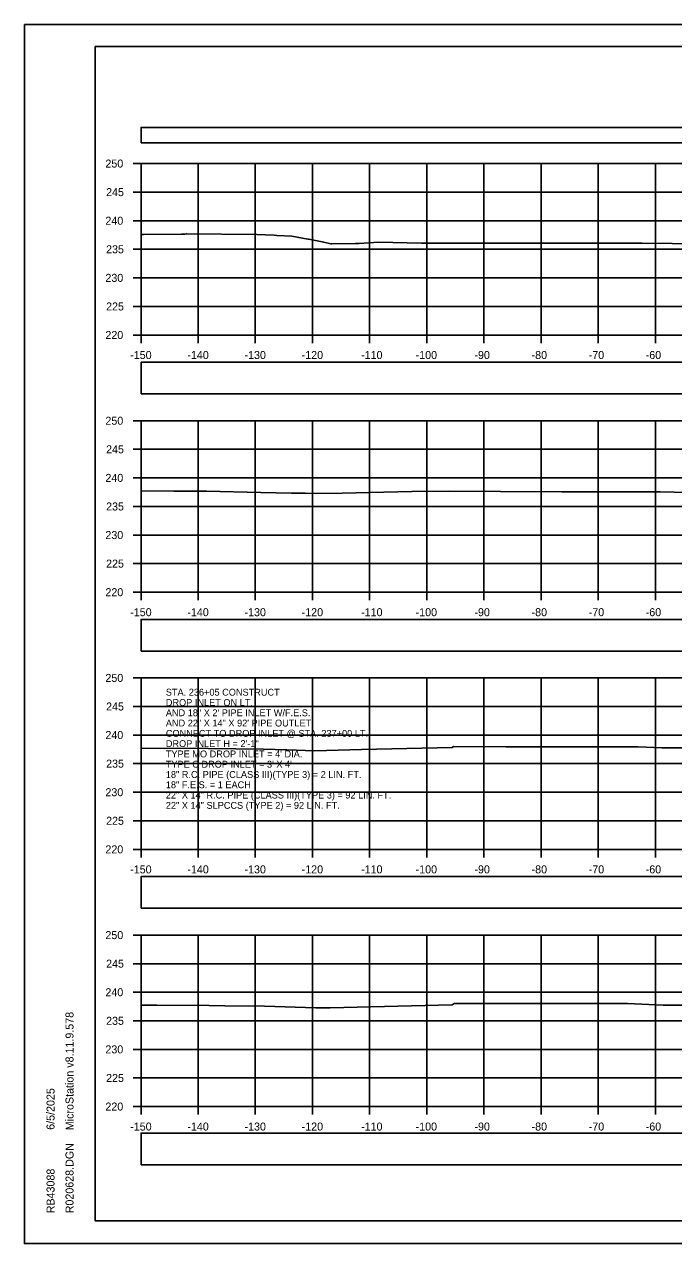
# Model space of a CAD drawing. Extents: x 1369627 to 1374022, y 380035 to 398173.
# Drawn here: x 1371928.1 to 1372041.7, y 388572.3 to 388785.6 of the extents above; entities that cross this region are included whole.
import ezdxf

# ---------------------------------------------------------------- set-up
doc = ezdxf.new("R2010")
doc.units = 0
for name, color, linetype in [('Default', 7, 'Continuous'), ('R_Axis', 7, 'Continuous'), ('R_Axis Annot', 7, 'Continuous'), ('R_Border', 7, 'Continuous'), ('R_Exist Surface', 7, 'Continuous'), ('R_Grid', 7, 'Continuous'), ('R_No Plot', 7, 'Continuous'), ('R_Water Annot', 7, 'Continuous')]:
    doc.layers.add(name, color=color, linetype=linetype)

msp = doc.modelspace()

# ---------------------------------------------------------------- linework, layer by layer
at = {"layer": 'Default'}
for points in [[(1371948.53, 388764.9), (1372248.53, 388764.9), (1372248.53, 388767.61), (1371948.53, 388767.61)], [(1371948.53, 388720.99), (1372248.53, 388720.99), (1372248.53, 388726.51), (1371948.53, 388726.51)], [(1371948.53, 388675.99), (1372248.53, 388675.99), (1372248.53, 388681.52), (1371948.53, 388681.52)], [(1371948.53, 388631.01), (1372248.53, 388631.01), (1372248.53, 388636.53), (1371948.53, 388636.53)], [(1371948.53, 388586.11), (1372248.53, 388586.11), (1372248.53, 388591.63), (1371948.53, 388591.63)]]:
    msp.add_lwpolyline(points, close=True, dxfattribs=at)
at = {"layer": 'R_Axis'}
for p, q in [((1371947.13, 388761.28), (1371948.53, 388761.28)), ((1371948.53, 388731.28), (1371948.53, 388761.28)), ((1371947.13, 388756.28), (1371948.53, 388756.28)), ((1371947.13, 388751.28), (1371948.53, 388751.28)), ((1371947.13, 388746.28), (1371948.53, 388746.28)), ((1371947.13, 388741.28), (1371948.53, 388741.28)), ((1371947.13, 388736.28), (1371948.53, 388736.28)), ((1371947.13, 388731.28), (1371948.53, 388731.28)), ((1371948.53, 388731.28), (1372248.53, 388731.28)), ((1371948.53, 388729.88), (1371948.53, 388731.28)), ((1371958.53, 388729.88), (1371958.53, 388731.28)), ((1371968.53, 388729.88), (1371968.53, 388731.28)), ((1371978.53, 388729.88), (1371978.53, 388731.28)), ((1371988.53, 388729.88), (1371988.53, 388731.28)), ((1371998.53, 388729.88), (1371998.53, 388731.28)), ((1372008.53, 388729.88), (1372008.53, 388731.28)), ((1372018.53, 388729.88), (1372018.53, 388731.28)), ((1372028.53, 388729.88), (1372028.53, 388731.28)), ((1372038.53, 388729.88), (1372038.53, 388731.28)), ((1371947.13, 388716.28), (1371948.53, 388716.28)), ((1371948.53, 388686.28), (1371948.53, 388716.28)), ((1371947.13, 388711.28), (1371948.53, 388711.28)), ((1371947.13, 388706.28), (1371948.53, 388706.28)), ((1371947.13, 388701.28), (1371948.53, 388701.28)), ((1371947.13, 388696.28), (1371948.53, 388696.28)), ((1371947.13, 388691.28), (1371948.53, 388691.28)), ((1371947.13, 388686.28), (1371948.53, 388686.28)), ((1371948.53, 388686.28), (1372248.53, 388686.28)), ((1371948.53, 388684.88), (1371948.53, 388686.28)), ((1371958.53, 388684.88), (1371958.53, 388686.28)), ((1371968.53, 388684.88), (1371968.53, 388686.28)), ((1371978.53, 388684.88), (1371978.53, 388686.28)), ((1371988.53, 388684.88), (1371988.53, 388686.28)), ((1371998.53, 388684.88), (1371998.53, 388686.28)), ((1372008.53, 388684.88), (1372008.53, 388686.28)), ((1372018.53, 388684.88), (1372018.53, 388686.28)), ((1372028.53, 388684.88), (1372028.53, 388686.28)), ((1372038.53, 388684.88), (1372038.53, 388686.28)), ((1371947.13, 388671.28), (1371948.53, 388671.28)), ((1371948.53, 388641.28), (1371948.53, 388671.28)), ((1371947.13, 388666.28), (1371948.53, 388666.28)), ((1371947.13, 388661.28), (1371948.53, 388661.28)), ((1371947.13, 388656.28), (1371948.53, 388656.28)), ((1371947.13, 388651.28), (1371948.53, 388651.28)), ((1371947.13, 388646.28), (1371948.53, 388646.28)), ((1371947.13, 388641.28), (1371948.53, 388641.28)), ((1371948.53, 388641.28), (1372248.53, 388641.28)), ((1371948.53, 388639.88), (1371948.53, 388641.28)), ((1371958.53, 388639.88), (1371958.53, 388641.28)), ((1371968.53, 388639.88), (1371968.53, 388641.28)), ((1371978.53, 388639.88), (1371978.53, 388641.28)), ((1371988.53, 388639.88), (1371988.53, 388641.28)), ((1371998.53, 388639.88), (1371998.53, 388641.28)), ((1372008.53, 388639.88), (1372008.53, 388641.28)), ((1372018.53, 388639.88), (1372018.53, 388641.28)), ((1372028.53, 388639.88), (1372028.53, 388641.28)), ((1372038.53, 388639.88), (1372038.53, 388641.28)), ((1371947.13, 388626.28), (1371948.53, 388626.28)), ((1371948.53, 388596.28), (1371948.53, 388626.28)), ((1371947.13, 388621.28), (1371948.53, 388621.28)), ((1371947.13, 388616.28), (1371948.53, 388616.28)), ((1371947.13, 388611.28), (1371948.53, 388611.28)), ((1371947.13, 388606.28), (1371948.53, 388606.28)), ((1371947.13, 388601.28), (1371948.53, 388601.28)), ((1371947.13, 388596.28), (1371948.53, 388596.28)), ((1371948.53, 388596.28), (1372248.53, 388596.28)), ((1371948.53, 388594.88), (1371948.53, 388596.28)), ((1371958.53, 388594.88), (1371958.53, 388596.28)), ((1371968.53, 388594.88), (1371968.53, 388596.28)), ((1371978.53, 388594.88), (1371978.53, 388596.28)), ((1371988.53, 388594.88), (1371988.53, 388596.28)), ((1371998.53, 388594.88), (1371998.53, 388596.28)), ((1372008.53, 388594.88), (1372008.53, 388596.28)), ((1372018.53, 388594.88), (1372018.53, 388596.28)), ((1372028.53, 388594.88), (1372028.53, 388596.28)), ((1372038.53, 388594.88), (1372038.53, 388596.28))]:
    msp.add_line(p, q, dxfattribs=at)
at = {"layer": 'R_Border'}
for p, q in [((1371940.53, 388781.74), (1372256.71, 388781.74)), ((1371940.53, 388576.28), (1371940.53, 388781.74)), ((1371940.53, 388576.28), (1371940.53, 388576.28)), ((1372256.71, 388576.28), (1371940.53, 388576.28))]:
    msp.add_line(p, q, dxfattribs=at)
at = {"layer": 'R_Exist Surface'}
for points in [[(1371948.53, 388748.87), (1371949.01, 388748.88), (1371955.62, 388748.9), (1371956.19, 388748.91), (1371956.47, 388748.99), (1371968.77, 388748.86), (1371971.8, 388748.75), (1371972.31, 388748.72), (1371974.91, 388748.59), (1371977.7, 388748.08), (1371977.92, 388748.07), (1371980.5, 388747.51), (1371981.74, 388747.25), (1371981.84, 388747.24), (1371981.93, 388747.24), (1371986.05, 388747.27), (1371986.72, 388747.29), (1371990.08, 388747.51), (1371997.6, 388747.38), (1372002.31, 388747.38), (1372008.98, 388747.36), (1372022.9, 388747.33), (1372028.15, 388747.33), (1372036.23, 388747.34), (1372046.71, 388747.24)], [(1371948.53, 388703.99), (1371954.27, 388703.95), (1371959.41, 388703.94), (1371959.86, 388703.94), (1371959.97, 388703.94), (1371969.48, 388703.73), (1371974.85, 388703.62), (1371977.25, 388703.61), (1371979.13, 388703.57), (1371983.7, 388703.61), (1371995.94, 388703.9), (1372002.44, 388703.94), (1372011.43, 388703.91), (1372022.19, 388703.86), (1372032.07, 388703.83), (1372039.38, 388703.85), (1372046.8, 388703.69)], [(1371948.53, 388659.01), (1371960.28, 388658.95), (1371960.29, 388658.95), (1371960.29, 388658.95), (1371960.29, 388658.95), (1371969.98, 388658.8), (1371974.02, 388658.68), (1371978.95, 388658.55), (1371987.1, 388658.75), (1372002.95, 388659.1), (1372003.18, 388659.27), (1372012.36, 388659.23), (1372026.37, 388659.24), (1372035.5, 388659.21), (1372039.68, 388659.03), (1372047.63, 388659.05)], [(1371948.53, 388613.99), (1371951.32, 388614), (1371960.43, 388613.96), (1371963.19, 388613.93), (1371970.15, 388613.82), (1371979.1, 388613.55), (1371979.47, 388613.54), (1371981.65, 388613.58), (1372002.95, 388614.05), (1372003.31, 388614.31), (1372007.82, 388614.29), (1372029.14, 388614.31), (1372033.65, 388614.29), (1372039.92, 388614.02), (1372043.94, 388614.03)]]:
    msp.add_lwpolyline(points, dxfattribs=at)
at = {"layer": 'R_Grid'}
for p, q in [((1371948.53, 388761.28), (1372248.53, 388761.28)), ((1371948.53, 388731.28), (1371948.53, 388761.28)), ((1371958.53, 388731.28), (1371958.53, 388761.28)), ((1371968.53, 388731.28), (1371968.53, 388761.28)), ((1371978.53, 388731.28), (1371978.53, 388761.28)), ((1371988.53, 388731.28), (1371988.53, 388761.28)), ((1371998.53, 388731.28), (1371998.53, 388761.28)), ((1372008.53, 388731.28), (1372008.53, 388761.28)), ((1372018.53, 388731.28), (1372018.53, 388761.28)), ((1372028.53, 388731.28), (1372028.53, 388761.28)), ((1372038.53, 388731.28), (1372038.53, 388761.28)), ((1371948.53, 388756.28), (1372248.53, 388756.28)), ((1371948.53, 388751.28), (1372248.53, 388751.28)), ((1371948.53, 388746.28), (1372248.53, 388746.28)), ((1371948.53, 388741.28), (1372248.53, 388741.28)), ((1371948.53, 388736.28), (1372248.53, 388736.28)), ((1371948.53, 388731.28), (1372248.53, 388731.28)), ((1371948.53, 388716.28), (1372248.53, 388716.28)), ((1371948.53, 388686.28), (1371948.53, 388716.28)), ((1371958.53, 388686.28), (1371958.53, 388716.28)), ((1371968.53, 388686.28), (1371968.53, 388716.28)), ((1371978.53, 388686.28), (1371978.53, 388716.28)), ((1371988.53, 388686.28), (1371988.53, 388716.28)), ((1371998.53, 388686.28), (1371998.53, 388716.28)), ((1372008.53, 388686.28), (1372008.53, 388716.28)), ((1372018.53, 388686.28), (1372018.53, 388716.28)), ((1372028.53, 388686.28), (1372028.53, 388716.28)), ((1372038.53, 388686.28), (1372038.53, 388716.28)), ((1371948.53, 388711.28), (1372248.53, 388711.28)), ((1371948.53, 388706.28), (1372248.53, 388706.28)), ((1371948.53, 388701.28), (1372248.53, 388701.28)), ((1371948.53, 388696.28), (1372248.53, 388696.28)), ((1371948.53, 388691.28), (1372248.53, 388691.28)), ((1371948.53, 388686.28), (1372248.53, 388686.28)), ((1371948.53, 388671.28), (1372248.53, 388671.28)), ((1371948.53, 388641.28), (1371948.53, 388671.28)), ((1371958.53, 388641.28), (1371958.53, 388671.28)), ((1371968.53, 388641.28), (1371968.53, 388671.28)), ((1371978.53, 388641.28), (1371978.53, 388671.28)), ((1371988.53, 388641.28), (1371988.53, 388671.28)), ((1371998.53, 388641.28), (1371998.53, 388671.28)), ((1372008.53, 388641.28), (1372008.53, 388671.28)), ((1372018.53, 388641.28), (1372018.53, 388671.28)), ((1372028.53, 388641.28), (1372028.53, 388671.28)), ((1372038.53, 388641.28), (1372038.53, 388671.28)), ((1371948.53, 388666.28), (1372248.53, 388666.28)), ((1371948.53, 388661.28), (1372248.53, 388661.28)), ((1371948.53, 388656.28), (1372248.53, 388656.28)), ((1371948.53, 388651.28), (1372248.53, 388651.28)), ((1371948.53, 388646.28), (1372248.53, 388646.28)), ((1371948.53, 388641.28), (1372248.53, 388641.28)), ((1371948.53, 388626.28), (1372248.53, 388626.28)), ((1371948.53, 388596.28), (1371948.53, 388626.28)), ((1371958.53, 388596.28), (1371958.53, 388626.28)), ((1371968.53, 388596.28), (1371968.53, 388626.28)), ((1371978.53, 388596.28), (1371978.53, 388626.28)), ((1371988.53, 388596.28), (1371988.53, 388626.28)), ((1371998.53, 388596.28), (1371998.53, 388626.28)), ((1372008.53, 388596.28), (1372008.53, 388626.28)), ((1372018.53, 388596.28), (1372018.53, 388626.28)), ((1372028.53, 388596.28), (1372028.53, 388626.28)), ((1372038.53, 388596.28), (1372038.53, 388626.28)), ((1371948.53, 388621.28), (1372248.53, 388621.28)), ((1371948.53, 388616.28), (1372248.53, 388616.28)), ((1371948.53, 388611.28), (1372248.53, 388611.28)), ((1371948.53, 388606.28), (1372248.53, 388606.28)), ((1371948.53, 388601.28), (1372248.53, 388601.28)), ((1371948.53, 388596.28), (1372248.53, 388596.28))]:
    msp.add_line(p, q, dxfattribs=at)
at = {"layer": 'R_No Plot'}
for p, q in [((1371928.13, 388785.63), (1372261.46, 388785.63)), ((1371928.13, 388572.3), (1372261.46, 388572.3))]:
    msp.add_line(p, q, dxfattribs=at)
for points in [[(1371928.12, 388785.63), (1372261.46, 388785.63), (1372261.46, 388572.3), (1371928.12, 388572.3)], [(1372174.45, 388781.74), (1372194.07, 388781.74), (1372194.07, 388771.86), (1372210.18, 388771.86), (1372233.38, 388771.86), (1372233.38, 388739.19), (1372256.59, 388739.19), (1372256.71, 388576.28), (1371940.53, 388576.28), (1371940.53, 388781.74)]]:
    msp.add_lwpolyline(points, close=True, dxfattribs=at)

# ---------------------------------------------------------------- texts
at = {"layer": 'R_Axis Annot'}
for s, p in [('250', (1371942.3, 388760.58)), ('245', (1371942.42, 388755.58)), ('240', (1371942.3, 388750.58)), ('235', (1371942.42, 388745.58)), ('230', (1371942.3, 388740.58)), ('225', (1371942.42, 388735.58)), ('220', (1371942.3, 388730.58)), ('-150', (1371946.64, 388727.08)), ('-140', (1371956.64, 388727.08)), ('-130', (1371966.64, 388727.08)), ('-120', (1371976.64, 388727.08)), ('-110', (1371987.04, 388727.08)), ('-100', (1371996.58, 388727.08)), ('-90', (1372006.87, 388727.08)), ('-80', (1372016.87, 388727.08)), ('-70', (1372026.87, 388727.08)), ('-60', (1372036.84, 388727.08)), ('250', (1371942.3, 388715.58)), ('245', (1371942.42, 388710.58)), ('240', (1371942.3, 388705.58)), ('235', (1371942.42, 388700.58)), ('230', (1371942.3, 388695.58)), ('225', (1371942.42, 388690.58)), ('220', (1371942.3, 388685.58)), ('-150', (1371946.64, 388682.08)), ('-140', (1371956.64, 388682.08)), ('-130', (1371966.64, 388682.08)), ('-120', (1371976.64, 388682.08)), ('-110', (1371987.04, 388682.08)), ('-100', (1371996.58, 388682.08)), ('-90', (1372006.87, 388682.08)), ('-80', (1372016.87, 388682.08)), ('-70', (1372026.87, 388682.08)), ('-60', (1372036.84, 388682.08)), ('250', (1371942.3, 388670.58)), ('245', (1371942.42, 388665.58)), ('240', (1371942.3, 388660.58)), ('235', (1371942.42, 388655.58)), ('230', (1371942.3, 388650.58)), ('225', (1371942.42, 388645.58)), ('220', (1371942.3, 388640.58)), ('-150', (1371946.64, 388637.08)), ('-140', (1371956.64, 388637.08)), ('-130', (1371966.64, 388637.08)), ('-120', (1371976.64, 388637.08)), ('-110', (1371987.04, 388637.08)), ('-100', (1371996.58, 388637.08)), ('-90', (1372006.87, 388637.08)), ('-80', (1372016.87, 388637.08)), ('-70', (1372026.87, 388637.08)), ('-60', (1372036.84, 388637.08)), ('250', (1371942.3, 388625.58)), ('245', (1371942.42, 388620.58)), ('240', (1371942.3, 388615.58)), ('235', (1371942.42, 388610.58)), ('230', (1371942.3, 388605.58)), ('225', (1371942.42, 388600.58)), ('220', (1371942.3, 388595.58)), ('-150', (1371946.64, 388592.08)), ('-140', (1371956.64, 388592.08)), ('-130', (1371966.64, 388592.08)), ('-120', (1371976.64, 388592.08)), ('-110', (1371987.04, 388592.08)), ('-100', (1371996.58, 388592.08)), ('-90', (1372006.87, 388592.08)), ('-80', (1372016.87, 388592.08)), ('-70', (1372026.87, 388592.08)), ('-60', (1372036.84, 388592.08))]:
    msp.add_text(s, height=1.4, dxfattribs=at).set_placement(p)
at = {"layer": 'R_Border'}
for s, p in [('MicroStation v8.11.9.578', (1371936.72, 388592.14)), ('6/5/2025', (1371933.4, 388592.21)), ('R020628.DGN', (1371936.72, 388577.6)), ('RB43088', (1371933.4, 388577.6))]:
    msp.add_text(s, height=1.4, rotation=90, dxfattribs=at).set_placement(p)
at = {"layer": 'R_Water Annot'}
for s, p in [('STA. 236+05 CONSTRUCT', (1371952.87, 388668.18)), ('DROP INLET ON LT.', (1371952.87, 388666.38)), ('AND 18" X 2\' PIPE INLET W/F.E.S.', (1371952.87, 388664.58)), ('AND 22" X 14" X 92\' PIPE OUTLET', (1371952.87, 388662.78)), ('CONNECT TO DROP INLET @ STA. 237+00 LT.', (1371952.87, 388660.98)), ("TYPE MO DROP INLET = 4' DIA.", (1371952.87, 388657.38)), ('DROP INLET H = 2\'-1"', (1371952.87, 388659.18)), ("TYPE C DROP INLET = 3' X 4'", (1371952.87, 388655.58)), ('18" R.C. PIPE (CLASS III)(TYPE 3) = 2 LIN. FT.', (1371952.87, 388653.78)), ('18" F.E.S. = 1 EACH', (1371952.87, 388651.98)), ('22" X 14" R.C. PIPE (CLASS III)(TYPE 3) = 92 LIN. FT.', (1371952.87, 388650.18)), ('22" X 14" SLPCCS (TYPE 2) = 92 LIN. FT.', (1371952.87, 388648.38))]:
    msp.add_text(s, height=1.2, dxfattribs=at).set_placement(p)

doc.saveas('drawing.dxf')
